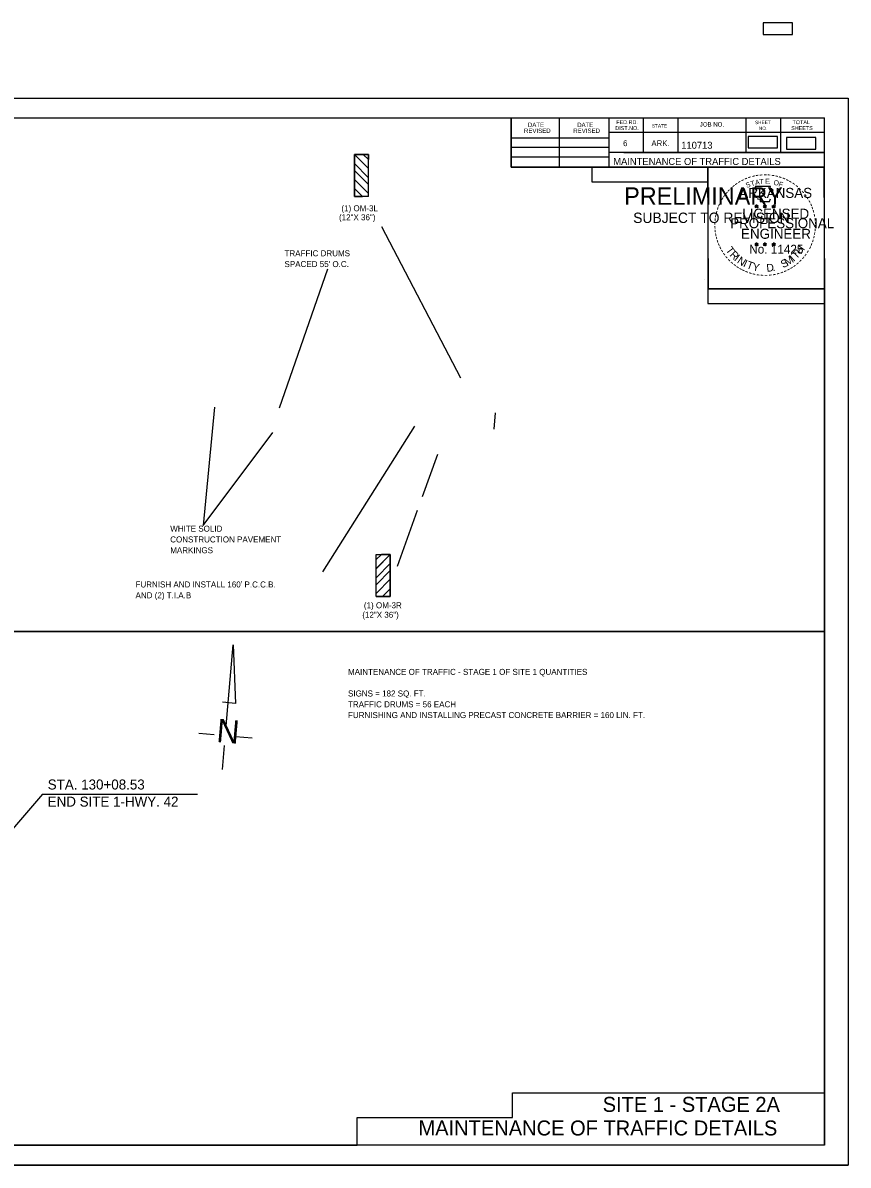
# Model space of a CAD drawing. Extents: x 1678017 to 1687792, y 404433 to 413488.
# Drawn here: x 1680595 to 1681421, y 409110 to 410252 of the extents above; entities that cross this region are included whole.
import ezdxf

# ---------------------------------------------------------------- set-up
doc = ezdxf.new("R2010")
doc.units = 0
for name, color, linetype in [('Default', 7, 'Continuous'), ('S_BUILDING', 7, 'Continuous'), ('S_GATE', 7, 'Continuous'), ('S_GRAVEL_ROAD', 7, 'Continuous'), ('S_MSC_PT_SYM', 7, 'Continuous'), ('S_STREAM', 7, 'Continuous'), ('S_UNDERGROUND_CABLE', 7, 'Continuous')]:
    doc.layers.add(name, color=color, linetype=linetype)

msp = doc.modelspace()

# ---------------------------------------------------------------- linework, layer by layer
at = {"layer": 'Default'}
for p, q in [((1680954, 410048.5), (1681033, 409897.1)), ((1680900, 410005.8), (1680851.9, 409866.7)), ((1680987.2, 409848.6), (1680895.2, 409703)), ((1681010.1, 409820.3), (1680994.8, 409778.1)), ((1680989.9, 409764.3), (1680969.7, 409708.3)), ((1680615, 409481), (1680770.1, 409481))]:
    msp.add_line(p, q, dxfattribs=at)
for points in [[(1681335.9, 410240.4), (1681365, 410240.4), (1681365, 410252), (1681335.9, 410252)], [(1681320.9, 410126.9), (1681350.1, 410126.9), (1681350.1, 410138.5), (1681320.9, 410138.5)], [(1681359.3, 410125.8), (1681388.5, 410125.8), (1681388.5, 410137.3), (1681359.3, 410137.3)], [(1680948.9, 409720.4), (1680954, 409720.4), (1680948.9, 409715.3)]]:
    msp.add_lwpolyline(points, close=True, dxfattribs=at)
for points in [[(1680962.9, 409720.4), (1680962.9, 409678.4), (1680948.9, 409678.4)], [(1680615, 409481), (1680496.2, 409342.5), (1680520.1, 409410.3), (1680529.7, 409381.5)]]:
    msp.add_lwpolyline(points, dxfattribs=at)
at = {"layer": 'S_BUILDING'}
for p, q in [((1679816.1, 410157.1), (1681397, 410157.1)), ((1681083.8, 410107.7), (1681083.8, 410157.1)), ((1681132.2, 410107.7), (1681132.2, 410157.1)), ((1681181.5, 410157.1), (1681181.5, 410107.7)), ((1681215.7, 410157.1), (1681215.7, 410122.4)), ((1681250.4, 410157.1), (1681250.4, 410122.4)), ((1681318.3, 410157.1), (1681318.3, 410122.4)), ((1681353, 410157.1), (1681353, 410122.4)), ((1681397, 409129.8), (1681397, 410157.1)), ((1681083.8, 410137), (1681181.5, 410137)), ((1681397, 410142.4), (1681181.5, 410142.4)), ((1681397, 410142.5), (1681397, 410142.5)), ((1681083.8, 410127.7), (1681181.5, 410127.7)), ((1681083.8, 410118), (1681181.5, 410118)), ((1681397, 410122.4), (1681181.5, 410122.4)), ((1681196.3, 410122.4), (1681397, 410122.4)), ((1681397, 410107.7), (1681083.8, 410107.7)), ((1679816.1, 409643.5), (1681397, 409643.5)), ((1681397, 409129.8), (1679816.1, 409129.8))]:
    msp.add_line(p, q, dxfattribs=at)
at = {"layer": 'S_GATE'}
for p, q in [((1681327.5, 410069), (1681329.2, 410068.5)), ((1681327.5, 410069), (1681328.7, 410068.8)), ((1681327.5, 410069), (1681328.6, 410068.4)), ((1681328.1, 410067), (1681329.2, 410068.5)), ((1681328.1, 410067), (1681328.8, 410068.2)), ((1681328.1, 410067), (1681329.2, 410068.1)), ((1681329.2, 410070.3), (1681329, 410069)), ((1681329.2, 410068.5), (1681329.2, 410070.3)), ((1681329.2, 410070.3), (1681329.5, 410069)), ((1681330.9, 410069), (1681329.2, 410068.5)), ((1681330.3, 410067), (1681329.2, 410068.5)), ((1681330.3, 410067), (1681329.2, 410068.1)), ((1681330.9, 410069), (1681329.5, 410068.8)), ((1681330.3, 410067), (1681329.6, 410068.4)), ((1681330.9, 410069), (1681329.9, 410068.5)), ((1681335.8, 410069), (1681337.6, 410068.5)), ((1681335.8, 410069), (1681337.1, 410068.8)), ((1681335.8, 410069), (1681337, 410068.4)), ((1681336.5, 410067), (1681337.6, 410068.5)), ((1681336.5, 410067), (1681337.1, 410068.2)), ((1681336.5, 410067), (1681337.5, 410068.1)), ((1681337.6, 410070.3), (1681337.4, 410069)), ((1681338.6, 410067), (1681337.5, 410068.1)), ((1681337.6, 410068.5), (1681337.6, 410070.3)), ((1681337.6, 410070.3), (1681337.8, 410069)), ((1681339.3, 410069), (1681337.6, 410068.5)), ((1681338.6, 410067), (1681337.6, 410068.5)), ((1681339.3, 410069), (1681337.9, 410068.8)), ((1681338.6, 410067), (1681337.9, 410068.4)), ((1681339.3, 410069), (1681338.3, 410068.5)), ((1681344.6, 410069), (1681346.4, 410068.4)), ((1681344.6, 410069), (1681345.9, 410068.7)), ((1681344.6, 410069), (1681345.8, 410068.4)), ((1681345.3, 410066.9), (1681346.4, 410068.4)), ((1681345.3, 410066.9), (1681345.9, 410068.1)), ((1681345.3, 410066.9), (1681346.4, 410068)), ((1681346.4, 410070.2), (1681346.2, 410069)), ((1681346.4, 410068.4), (1681346.4, 410070.2)), ((1681346.4, 410070.2), (1681346.6, 410069)), ((1681348.1, 410069), (1681346.4, 410068.4)), ((1681347.4, 410066.9), (1681346.4, 410068.4)), ((1681347.4, 410066.9), (1681346.4, 410068)), ((1681348.1, 410069), (1681346.7, 410068.7)), ((1681347.4, 410066.9), (1681346.8, 410068.4)), ((1681348.1, 410069), (1681347.1, 410068.5)), ((1681327.4, 410031.2), (1681329.2, 410030.6)), ((1681327.4, 410031.2), (1681328.7, 410030.9)), ((1681327.4, 410031.2), (1681328.6, 410030.6)), ((1681328.1, 410029.1), (1681329.2, 410030.6)), ((1681328.1, 410029.1), (1681328.7, 410030.3)), ((1681328.1, 410029.1), (1681329.2, 410030.2)), ((1681329.2, 410032.4), (1681329, 410031.2)), ((1681329.2, 410030.6), (1681329.2, 410032.4)), ((1681329.2, 410032.4), (1681329.4, 410031.2)), ((1681330.9, 410031.2), (1681329.2, 410030.6)), ((1681330.3, 410029.1), (1681329.2, 410030.6)), ((1681330.3, 410029.1), (1681329.2, 410030.2)), ((1681330.9, 410031.2), (1681329.5, 410030.9)), ((1681330.3, 410029.1), (1681329.6, 410030.6)), ((1681330.9, 410031.2), (1681329.9, 410030.7)), ((1681335.8, 410031.2), (1681337.5, 410030.6)), ((1681335.8, 410031.2), (1681337.1, 410030.9)), ((1681335.8, 410031.2), (1681337, 410030.6)), ((1681336.5, 410029.1), (1681337.5, 410030.6)), ((1681336.5, 410029.1), (1681337.1, 410030.3)), ((1681336.5, 410029.1), (1681337.5, 410030.2)), ((1681337.5, 410032.4), (1681337.3, 410031.2)), ((1681337.5, 410030.6), (1681337.5, 410032.4)), ((1681337.5, 410032.4), (1681337.8, 410031.2)), ((1681339.3, 410031.2), (1681337.5, 410030.6)), ((1681338.6, 410029.1), (1681337.5, 410030.6)), ((1681338.6, 410029.1), (1681337.5, 410030.2)), ((1681339.3, 410031.2), (1681337.8, 410030.9)), ((1681338.6, 410029.1), (1681337.9, 410030.6)), ((1681339.3, 410031.2), (1681338.2, 410030.7)), ((1681344.6, 410031.1), (1681346.4, 410030.6)), ((1681344.6, 410031.1), (1681345.9, 410030.9)), ((1681344.6, 410031.1), (1681345.8, 410030.5)), ((1681345.3, 410029.1), (1681346.4, 410030.6)), ((1681345.3, 410029.1), (1681345.9, 410030.3)), ((1681345.3, 410029.1), (1681346.4, 410030.2)), ((1681346.4, 410032.4), (1681346.2, 410031.1)), ((1681346.4, 410030.6), (1681346.4, 410032.4)), ((1681346.4, 410032.4), (1681346.6, 410031.1)), ((1681348.1, 410031.1), (1681346.4, 410030.6)), ((1681347.4, 410029.1), (1681346.4, 410030.6)), ((1681347.4, 410029.1), (1681346.4, 410030.1)), ((1681348.1, 410031.1), (1681346.7, 410030.9)), ((1681347.4, 410029.1), (1681346.7, 410030.5)), ((1681348.1, 410031.1), (1681347.1, 410030.6))]:
    msp.add_line(p, q, dxfattribs=at)
for points in [[(1681327.7, 410088.4), (1681329, 410084.3)], [(1681345.2, 410083.8), (1681345.9, 410085.2), (1681342.5, 410085.1), (1681343.2, 410088.4), (1681327.7, 410088.4)], [(1681329.2, 410070.3), (1681330.3, 410067), (1681327.5, 410069), (1681330.9, 410069), (1681328.1, 410067), (1681329.2, 410070.3)], [(1681330.1, 410076.3), (1681330.1, 410075.9), (1681332.9, 410075.8), (1681332.7, 410073.4), (1681342, 410073.4), (1681343, 410076.1)], [(1681337.6, 410070.3), (1681338.6, 410067), (1681335.8, 410069), (1681339.3, 410069), (1681336.5, 410067), (1681337.6, 410070.3)], [(1681346.4, 410070.2), (1681347.4, 410066.9), (1681344.6, 410069), (1681348.1, 410069), (1681345.3, 410066.9), (1681346.4, 410070.2)], [(1681329.2, 410032.4), (1681330.3, 410029.1), (1681327.4, 410031.2), (1681330.9, 410031.2), (1681328.1, 410029.1), (1681329.2, 410032.4)], [(1681337.5, 410032.4), (1681338.6, 410029.1), (1681335.8, 410031.2), (1681339.3, 410031.2), (1681336.5, 410029.1), (1681337.5, 410032.4)], [(1681346.4, 410032.4), (1681347.4, 410029.1), (1681344.6, 410031.1), (1681348.1, 410031.1), (1681345.3, 410029.1), (1681346.4, 410032.4)]]:
    msp.add_lwpolyline(points, dxfattribs=at)
for centre, radius in [((1681329.2, 410068.5), 0.861), ((1681329.2, 410068.5), 0.723), ((1681329.2, 410068.5), 0.579), ((1681329.2, 410068.5), 0.495), ((1681329.2, 410068.5), 0.374), ((1681329.2, 410068.5), 0.248), ((1681329.2, 410068.5), 0.148), ((1681337.6, 410068.5), 0.861), ((1681337.6, 410068.5), 0.723), ((1681337.6, 410068.5), 0.579), ((1681337.6, 410068.5), 0.495), ((1681337.6, 410068.5), 0.374), ((1681337.6, 410068.5), 0.248), ((1681337.6, 410068.5), 0.148), ((1681346.4, 410068.4), 0.861), ((1681346.4, 410068.4), 0.723), ((1681346.4, 410068.4), 0.579), ((1681346.4, 410068.4), 0.495), ((1681346.4, 410068.4), 0.374), ((1681346.4, 410068.4), 0.248), ((1681346.4, 410068.4), 0.148), ((1681329.2, 410030.6), 0.861), ((1681329.2, 410030.6), 0.723), ((1681329.2, 410030.6), 0.579), ((1681329.2, 410030.6), 0.495), ((1681329.2, 410030.6), 0.374), ((1681329.2, 410030.6), 0.248), ((1681329.2, 410030.6), 0.148), ((1681337.5, 410030.6), 0.861), ((1681337.5, 410030.6), 0.723), ((1681337.5, 410030.6), 0.579), ((1681337.5, 410030.6), 0.495), ((1681337.5, 410030.6), 0.374), ((1681337.5, 410030.6), 0.248), ((1681337.5, 410030.6), 0.148), ((1681346.4, 410030.6), 0.861), ((1681346.4, 410030.6), 0.723), ((1681346.4, 410030.6), 0.579), ((1681346.4, 410030.6), 0.495), ((1681346.4, 410030.6), 0.374), ((1681346.4, 410030.6), 0.248), ((1681346.4, 410030.6), 0.148)]:
    msp.add_circle(centre, radius, dxfattribs=at)
at = {"layer": 'S_GRAVEL_ROAD'}
for p, q in [((1680941, 410120.5), (1680927, 410120.5)), ((1680927, 410120.5), (1680935.9, 410120.5)), ((1680927, 410120.5), (1680941, 410106.5)), ((1680927, 410111.5), (1680927, 410120.5)), ((1680927, 410078.5), (1680927, 410120.5)), ((1680927, 410120.5), (1680927, 410086.5)), ((1680935.9, 410120.5), (1680941, 410115.4)), ((1680941, 410078.5), (1680941, 410120.5)), ((1680940.9, 410097.5), (1680927, 410111.5)), ((1680927, 410104.5), (1680940.9, 410090.6)), ((1680927, 410095.5), (1680927, 410104.5)), ((1680940.9, 410081.6), (1680927, 410095.5)), ((1680927, 410086.5), (1680935, 410078.5)), ((1680941, 410078.5), (1680927, 410078.5)), ((1680948.9, 409678.4), (1680948.9, 409720.4)), ((1680954, 409720.4), (1680948.9, 409715.3)), ((1680948.9, 409720.4), (1680962.9, 409720.4)), ((1680962.9, 409720.4), (1680948.9, 409706.4)), ((1680962.9, 409720.4), (1680949, 409706.4)), ((1680949, 409706.4), (1680962.9, 409720.4)), ((1680962.9, 409720.4), (1680954, 409720.4)), ((1680962.9, 409678.4), (1680962.9, 409720.4)), ((1680962.9, 409720.4), (1680962.9, 409686.2)), ((1680949, 409697.6), (1680962.9, 409711.5)), ((1680962.9, 409704.4), (1680949, 409690.5)), ((1680962.9, 409695.7), (1680962.9, 409704.4)), ((1680949, 409681.7), (1680962.9, 409695.7)), ((1680962.9, 409686.2), (1680955.1, 409678.4)), ((1680948.9, 409678.4), (1680962.9, 409678.4))]:
    msp.add_line(p, q, dxfattribs=at)
for points in [[(1680941, 410120.5), (1680941, 410115.4), (1680935.9, 410120.5)], [(1680927, 410078.5), (1680935, 410078.5), (1680927, 410086.5)]]:
    msp.add_lwpolyline(points, close=True, dxfattribs=at)
at = {"layer": 'S_MSC_PT_SYM'}
for p, q in [((1680798.8, 409549), (1680805.9, 409630.1)), ((1680805.9, 409630.1), (1680808, 409571.5)), ((1680795.2, 409573), (1680808.1, 409571.9)), ((1680771.3, 409541.8), (1680786.6, 409540.4)), ((1680808.2, 409538.6), (1680824.6, 409537.1)), ((1680795, 409505.5), (1680797, 409529.4))]:
    msp.add_line(p, q, dxfattribs=at)
at = {"layer": 'S_STREAM'}
for p, q in [((1679754.1, 410176.6), (1681420.8, 410176.6)), ((1681277.2, 409995.5), (1681277.2, 409995.5)), ((1681067.9, 409862.2), (1681066.5, 409845.7)), ((1679754.1, 409110), (1681420.8, 409110))]:
    msp.add_line(p, q, dxfattribs=at)
for points in [[(1679754.1, 410176.6), (1681420.8, 410176.6), (1681420.8, 409109.9), (1679754.1, 409109.9)], [(1681083.8, 410157.1), (1681083.8, 410107.7), (1681164.4, 410107.7), (1681164.4, 410093.1), (1681280.4, 410093.1), (1681280.4, 409971.5), (1681397, 409971.5), (1681397, 409643.5), (1679816.1, 409643.5), (1679816.1, 410157.1)], [(1680985.7, 410157.1), (1681083.8, 410157.1), (1681083.8, 410107.7), (1681164.4, 410107.7), (1681280.4, 410107.7), (1681280.4, 409986.1), (1681397, 409986.1), (1681397, 409129.8), (1679816.1, 409129.8), (1679816.1, 410157.1)], [(1681280.4, 410107.7), (1681396.4, 410107.7), (1681397, 409986.1), (1681281, 409986.1)], [(1681397, 409643.5), (1679816.1, 409643.5), (1679816.1, 409129.8), (1680929.6, 409129.8), (1680929.6, 409157.6), (1681085.2, 409157.6), (1681085.2, 409182.4), (1681397, 409182.4)]]:
    msp.add_lwpolyline(points, close=True, dxfattribs=at)
msp.add_lwpolyline([(1680787, 409867.7), (1680775.6, 409749.3), (1680845.5, 409842.5)], dxfattribs=at)

# ---------------------------------------------------------------- texts
at = {"layer": 'Default'}
for s, height, p in [('TRAFFIC DRUMS', 6, (1680857.1, 410018.6)), ("SPACED 55' O.C.", 6, (1680857.1, 410007.8)), ("FURNISH AND INSTALL 160' P.C.C.B.", 6, (1680708.1, 409687.5)), ('AND (2) T.I.A.B', 6, (1680708.1, 409676.7)), ('STA. 130+08.53', 10, (1680620.3, 409485.5)), ('END SITE 1-HWY. 42', 10, (1680620.3, 409468.4)), ('SITE 1 - STAGE 2A', 15, (1681175.3, 409163.2))]:
    msp.add_text(s, height=height, dxfattribs=at).set_placement(p)
at = {"layer": 'S_BUILDING'}
for s, height, p in [('DATE', 4.4, (1681100.5, 410147.8)), ('DATE', 4.4, (1681149.8, 410147.8)), ('DIST.NO.', 3.91, (1681187.9, 410144.8)), ('FED.RD.', 3.91, (1681188.9, 410150.7)), ('STATE', 3.42, (1681224.5, 410147.3)), ('JOB NO.', 4.4, (1681272.4, 410148.3)), ('SHEET', 3.42, (1681327.6, 410150.7)), ('NO.', 3.42, (1681331.5, 410144.8)), ('SHEETS', 3.91, (1681363.8, 410144.8)), ('TOTAL', 3.91, (1681365.2, 410150.7)), ('REVISED', 4.4, (1681096.6, 410141.9)), ('REVISED', 4.4, (1681145.9, 410141.9)), ('6', 5.86, (1681195.7, 410128.7)), ('ARK.', 5.86, (1681224, 410128.7)), ('110713', 7, (1681253.9, 410126.1)), ('MAINTENANCE OF TRAFFIC DETAILS', 7, (1681185.9, 410109.9)), ('MAINTENANCE OF TRAFFIC DETAILS', 15, (1680991.1, 409139.6))]:
    msp.add_text(s, height=height, dxfattribs=at).set_placement(p)
at = {"layer": 'S_GATE'}
for s, height, rotation, p in [('-', 8, 38.9507, (1681306.8, 410085.4)), ('-', 8, 36.2317, (1681309.2, 410087.3)), ('-', 8, 34.0636, (1681312.1, 410089.3)), ('-', 8, 28.7918, (1681315.1, 410091.1)), ('-', 8, 24.3072, (1681318.2, 410092.7)), ('S', 5, 21.594, (1681319.4, 410086.8)), ('-', 8, 19.1761, (1681321.4, 410094.1)), ('T', 5, 16.4036, (1681324, 410088.5)), ('-', 8, 13.6302, (1681325.2, 410095.3)), ('A', 5, 11.2132, (1681328.1, 410089.7)), ('-', 8, 10.2193, (1681328.5, 410096.1)), ('T', 5, 6.0228, (1681332.4, 410090.5)), ('-', 8, 5.8968, (1681332.2, 410096.6)), ('-', 8, 0.1862, (1681336.1, 410097)), ('E', 5, 0.8323, (1681337.9, 410091.1)), ('-', 8, 357.743, (1681339.7, 410096.9)), ('-', 8, 352.1617, (1681343.4, 410096.6)), ('O', 5, 350.4515, (1681345.9, 410090)), ('-', 8, 347.2049, (1681347, 410096.1)), ('F', 5, 340.0707, (1681350.7, 410088.9)), ('-', 8, 342.3362, (1681350.2, 410095.3)), ('-', 8, 337.8551, (1681353.8, 410094.2)), ('-', 8, 334.1211, (1681357, 410092.8)), ('-', 8, 329.6409, (1681359.9, 410091.4)), ('-', 8, 325.8627, (1681363.1, 410089.6)), ('-', 8, 320.5297, (1681366.1, 410087.5)), ('-', 8, 54.2325, (1681298.3, 410075.7)), ('-', 8, 50.6142, (1681300.4, 410078.5)), ('-', 8, 48.4231, (1681302.4, 410080.9)), ('-', 8, 42.9622, (1681304.7, 410083.3)), ('-', 8, 315.5786, (1681369.1, 410085)), ('-', 8, 309.8797, (1681372, 410082.3)), ('-', 8, 306.6522, (1681374.6, 410079.3)), ('-', 8, 72.3945, (1681292.8, 410063.8)), ('-', 8, 67.7743, (1681293.8, 410066.9)), ('-', 8, 62.8713, (1681295.1, 410070)), ('-', 8, 58.0706, (1681296.7, 410073)), ('-', 7, 303.6753, (1681377, 410076.4)), ('-', 8, 299.6684, (1681378.6, 410073.4)), ('-', 8, 294.6628, (1681380.3, 410070.3)), ('-', 8, 290.5728, (1681381.5, 410067.4)), ('-', 8, 85.1863, (1681290.7, 410053.2)), ('-', 8, 81.2013, (1681291.1, 410056.6)), ('-', 8, 75.461, (1681291.8, 410060.2)), ('-', 8, 285.1233, (1681382.7, 410064.5)), ('-', 8, 280.5493, (1681383.7, 410060.8)), ('-', 8, 276.5962, (1681384.5, 410057)), ('-', 8, 94.1959, (1681290.8, 410046)), ('-', 8, 89.0622, (1681290.6, 410049.7)), ('-', 8, 98.9479, (1681291.1, 410042.7)), ('-', 8, 263.5172, (1681384.9, 410046.9)), ('-', 8, 274.3301, (1681384.8, 410053.4)), ('-', 8, 269.9407, (1681385, 410050.2)), ('-', 8, 101.7149, (1681291.8, 410039)), ('-', 8, 105.4578, (1681292.6, 410036.1)), ('-', 8, 109.0874, (1681293.7, 410032.9)), ('-', 8, 252.8681, (1681383.1, 410036.6)), ('-', 8, 255.7626, (1681384, 410040.2)), ('-', 8, 260.9953, (1681384.5, 410043.6)), ('-', 8, 114.0643, (1681295, 410029.9)), ('-', 8, 115.7289, (1681296.5, 410026.8)), ('-', 8, 120.4471, (1681298.3, 410023.9)), ('-', 8, 125.8934, (1681300.3, 410021.1)), ('T', 7.7, 306.0406, (1681298, 410024.8)), ('R', 7.7, 314.005, (1681301.8, 410019.6)), ('T', 7.7, 46.6444, (1681369.1, 410015.3)), ('H', 7.7, 54.6088, (1681373.6, 410020)), ('-', 8, 239.0712, (1681378.7, 410026.4)), ('-', 8, 244.6197, (1681380.7, 410030.1)), ('-', 8, 247.8887, (1681382, 410033.3)), ('-', 8, 130.7181, (1681302.6, 410018.3)), ('-', 8, 134.2238, (1681305.2, 410015.6)), ('-', 8, 138.9338, (1681307.8, 410013.3)), ('-', 8, 144.6463, (1681310.6, 410011.3)), ('I', 7.7, 321.9694, (1681306.3, 410014.9)), ('N', 7.7, 326.5002, (1681309.1, 410012.5)), ('I', 7.7, 335.3603, (1681315.2, 410008.6)), ('T', 7.7, 339.8912, (1681318.5, 410007)), ('Y', 7.7, 347.8556, (1681324.6, 410004.7)), ('D', 7.7, 6.3969, (1681339.5, 410003)), ('S', 7.7, 26.9312, (1681355.7, 410006.6)), ('M', 7.7, 32.6563, (1681359.9, 410008.6)), ('I', 7.7, 42.1136, (1681366.3, 410012.9)), ('-', 8, 215.7363, (1681366.8, 410012.5)), ('-', 8, 221.0851, (1681369.5, 410014.9)), ('-', 8, 225.7653, (1681372.1, 410017.5)), ('-', 8, 231.2538, (1681374.5, 410020.3)), ('-', 8, 233.8452, (1681376.7, 410023.1)), ('-', 8, 148.0898, (1681313.4, 410009.4)), ('-', 8, 151.5704, (1681316.3, 410007.8)), ('-', 8, 154.6002, (1681318.9, 410006.6)), ('-', 8, 158.5612, (1681322, 410005.3)), ('-', 8, 162.7983, (1681325.5, 410004.2)), ('-', 8, 167.5555, (1681329, 410003.4)), ('-', 8, 173.1155, (1681332.9, 410002.8)), ('-', 8, 176.5183, (1681336.6, 410002.6)), ('-', 8, 181.5918, (1681340.4, 410002.7)), ('-', 8, 185.8167, (1681344.4, 410003.1)), ('-', 8, 191.2858, (1681348.1, 410003.7)), ('.', 7.7, 13.7642, (1681345.5, 410003.6)), ('-', 8, 195.4743, (1681351.7, 410004.7)), ('-', 8, 200.7184, (1681355.1, 410005.9)), ('-', 8, 204.2516, (1681358.2, 410007.3)), ('-', 8, 207.3568, (1681361.3, 410008.9)), ('-', 8, 212.2491, (1681364.1, 410010.6))]:
    msp.add_text(s, height=height, rotation=rotation, dxfattribs=at).set_placement(p)
for s, height, p in [('ARKANSAS', 10, (1681311.9, 410077)), ('DWB', 0.05, (1681329.1, 410068.4)), ('DWB', 0.05, (1681337.5, 410068.4)), ('DWB', 0.05, (1681346.3, 410068.4)), ('PROFESSIONAL', 10, (1681302.8, 410046.7)), ('LICENSED', 10, (1681314.9, 410056.2)), ('ENGINEER', 10, (1681313.7, 410036.1)), ('No. 11425', 8.78, (1681321.9, 410021.3)), ('DWB', 0.05, (1681329.1, 410030.6)), ('DWB', 0.05, (1681337.5, 410030.6)), ('DWB', 0.05, (1681346.3, 410030.5))]:
    msp.add_text(s, height=height, dxfattribs=at).set_placement(p)
at = {"layer": 'S_GRAVEL_ROAD'}
for s, p in [('(1) OM-3L', (1680914, 410063.6)), ('(12"X 36")', (1680911.6, 410054.6)), ('(1) OM-3R', (1680936.5, 409666.7)), ('(12"X 36")', (1680934.9, 409657.2))]:
    msp.add_text(s, height=6, dxfattribs=at).set_placement(p)
at = {"layer": 'S_MSC_PT_SYM'}
for s, p in [('MAINTENANCE OF TRAFFIC - STAGE 1 OF SITE 1 QUANTITIES', (1680920.6, 409600.1)), ('SIGNS = 182 SQ. FT.', (1680920.6, 409578.5)), ('TRAFFIC DRUMS = 56 EACH', (1680920.6, 409567.7)), ('FURNISHING AND INSTALLING PRECAST CONCRETE BARRIER = 160 LIN. FT.', (1680920.6, 409556.9))]:
    msp.add_text(s, height=6, dxfattribs=at).set_placement(p)
msp.add_text('N', height=23.3, rotation=355, dxfattribs=at).set_placement((1680788.5, 409533.1))
at = {"layer": 'S_STREAM'}
for s, p in [('WHITE SOLID', (1680742.8, 409743.3)), ('CONSTRUCTION PAVEMENT', (1680742.8, 409732.5)), ('MARKINGS', (1680742.8, 409721.7))]:
    msp.add_text(s, height=6, dxfattribs=at).set_placement(p)
at = {"layer": 'S_UNDERGROUND_CABLE'}
for s, height, p in [('PRELIMINARY', 17.5, (1681196.8, 410070.1)), ('DWB', 0.05, (1681200.5, 410079.3)), ('SUBJECT TO REVISION', 10.376, (1681205.8, 410051.9))]:
    msp.add_text(s, height=height, dxfattribs=at).set_placement(p)

doc.saveas('drawing.dxf')
